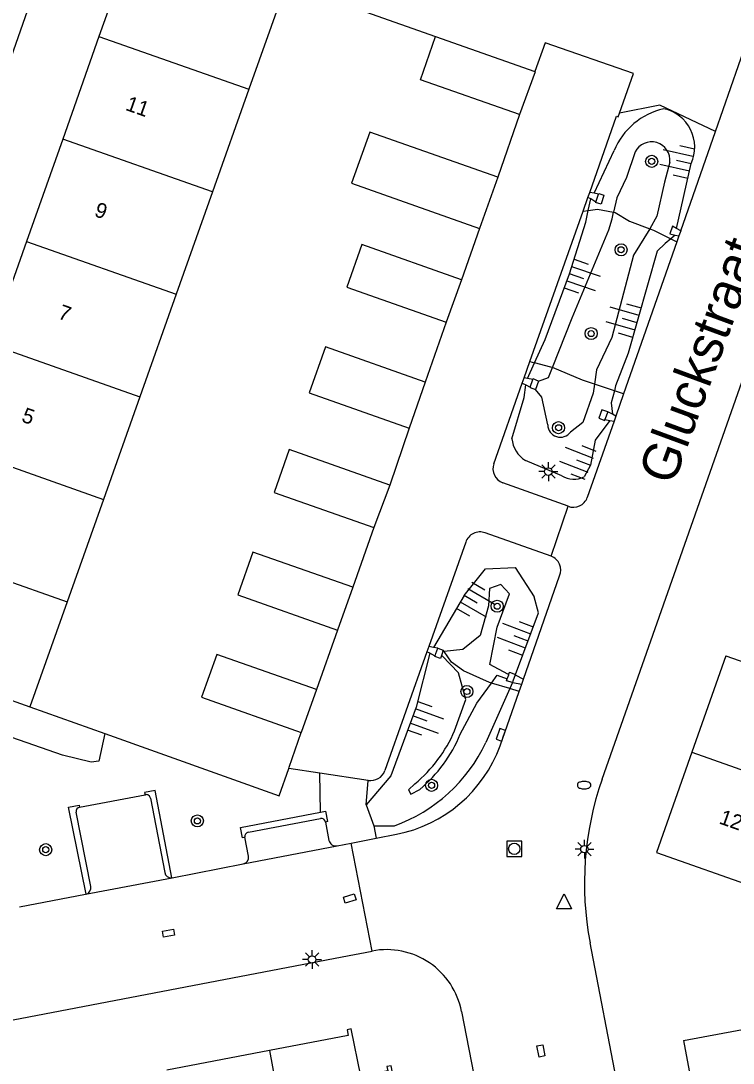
# Model space of a CAD drawing. Extents: x 132999 to 136000, y 398499 to 400501.
# Drawn here: x 133569.4 to 133616.6, y 399089.4 to 399158.4 of the extents above; entities that cross this region are included whole.
import ezdxf

# ---------------------------------------------------------------- set-up
doc = ezdxf.new("R2010")
doc.units = 0
for name, color, linetype in [('gg-afsc-erfafscheiding', 7, 'Continuous'), ('gg-afsc-muur', 7, 'Continuous'), ('gg-anno-huisnummerreeks BGT', 7, 'Continuous'), ('gg-anno-openbare ruimte label', 7, 'Continuous'), ('gg-bbg-bijgebouw', 7, 'Continuous'), ('gg-bbg-gedigitaliseerde bebouwing', 7, 'Continuous'), ('gg-bbg-gedigitaliseerde bijgebouw', 7, 'Continuous'), ('gg-bbg-hoofdgebouw', 7, 'Continuous'), ('gg-bbg-tussenscheiding', 7, 'Continuous'), ('gg-knt-BGT kruinlijn', 7, 'Continuous'), ('gg-knt-bovenkant onderkant talud', 7, 'Continuous'), ('gg-knt-verharding', 7, 'Continuous'), ('gg-knt-verharding nz', 7, 'Continuous'), ('gt-grn-groengrens', 7, 'Continuous'), ('gt-grn-weggrens', 7, 'Continuous'), ('gt-symb-boom', 7, 'Continuous'), ('gt-symb-brandkraan', 7, 'Continuous'), ('gt-symb-kolk', 7, 'Continuous'), ('gt-symb-kolk center center', 7, 'Continuous'), ('gt-symb-lichtmast', 7, 'Continuous'), ('gt-symb-rioolschacht', 7, 'Continuous'), ('gt-symb-talud symbool', 7, 'Continuous'), ('gt-symb-waterafsluiter', 7, 'Continuous')]:
    doc.layers.add(name, color=color, linetype=linetype)

# ---------------------------------------------------------------- blocks, each defined once
blk = doc.blocks.new('gt0-TALUD_1')
at = {"layer": 'gt-symb-talud symbool'}
for p, q in [((-1, -1), (-1, 0)), ((-0.5, -2), (-0.5, 0)), ((0, -1), (0, 0)), ((0.5, -2), (0.5, 0)), ((1, -1), (1, 0))]:
    blk.add_line(p, q, dxfattribs=at)
blk = doc.blocks.new('gt0-BOOM')
at = {"layer": 'gt-symb-boom'}
for radius in [0.4, 0.2]:
    blk.add_circle((0, 0), radius, dxfattribs=at)
blk = doc.blocks.new('gt0-KOLK')
at = {"layer": 'gt-symb-kolk'}
blk.add_lwpolyline([(0, 0), (0.375, 0), (0.375, 0.4), (-0.375, 0.4), (-0.375, 0), (0, 0)], dxfattribs=at)
blk = doc.blocks.new('gt0-LMAST')
at = {"layer": 'gt-symb-lichtmast'}
for p, q in [((-0.182, 0.173), (-0.447, 0.438)), ((-0.005, 0.246), (-0.005, 0.621)), ((0.172, 0.173), (0.437, 0.438)), ((-0.255, -0.004), (-0.63, -0.004)), ((-0.182, -0.181), (-0.447, -0.446)), ((-0.005, -0.254), (-0.005, -0.629)), ((0.437, -0.446), (0.172, -0.181)), ((0.245, -0.004), (0.62, -0.004))]:
    blk.add_line(p, q, dxfattribs=at)
blk.add_circle((-0.005, -0.004), 0.25, dxfattribs=at)
blk = doc.blocks.new('gt0-RS')
at = {"layer": 'gt-symb-rioolschacht'}
blk.add_lwpolyline([(-0.5, -0.5), (0.5, -0.5), (0.5, 0.5), (-0.5, 0.5)], close=True, dxfattribs=at)
blk.add_circle((0, 0), 0.375, dxfattribs=at)
blk = doc.blocks.new('gt0-WAFSL')
at = {"layer": 'gt-symb-waterafsluiter'}
for p, q in [((-0.5, -0.333), (0, 0.667)), ((0, 0.667), (0.5, -0.333)), ((0.5, -0.333), (-0.5, -0.333))]:
    blk.add_line(p, q, dxfattribs=at)
blk = doc.blocks.new('gt0-BR')
at = {"layer": 'gt-symb-brandkraan'}
for centre, radius, start, end in [((-0.244, 0), 0.206, 107.56694, 252.43307), ((0.599, -2.664), 3, 106.89205, 107.56694), ((0, -0.691), 0.938, 73.10799, 106.89205), ((-0.599, -2.664), 3, 72.43309, 73.10799), ((0.244, 0), 0.206, 287.56695, 72.43309), ((0.599, 2.664), 3, 252.43307, 253.10797), ((0, 0.691), 0.938, 253.10797, 286.89206), ((-0.599, 2.664), 3, 286.89206, 287.56695)]:
    blk.add_arc(centre, radius, start, end, dxfattribs=at)
blk = doc.blocks.new('gt0-KOLKCC')
at = {"layer": 'gt-symb-kolk center center'}
blk.add_lwpolyline([(-0.375, 0.2), (0.375, 0.2), (0.375, -0.2), (-0.375, -0.2)], close=True, dxfattribs=at)

msp = doc.modelspace()

# ---------------------------------------------------------------- linework, layer by layer
at = {"layer": 'gg-afsc-erfafscheiding'}
for p, q in [((133602.482, 399152.222), (133601.046, 399148.091)), ((133599.827, 399144.692), (133598.632, 399141.289)), ((133597.63, 399138.469), (133596.232, 399134.515)), ((133595.168, 399131.468), (133593.884, 399127.692)), ((133592.821, 399124.882), (133591.434, 399120.929)), ((133590.433, 399118.094), (133589.037, 399114.153)), ((133570.053, 399113.015), (133575.006, 399111.247)), ((133587.22, 399109.018), (133588.021, 399111.317)), ((133587.191, 399108.935), (133587.22, 399109.018))]:
    msp.add_line(p, q, dxfattribs=at)
msp.add_lwpolyline([(133575.006, 399111.247), (133586.561, 399107.124), (133587.191, 399108.935)], dxfattribs=at)
at = {"layer": 'gg-afsc-muur'}
msp.add_line((133587.03, 399160.897), (133596.923, 399157.39), dxfattribs=at)
at = {"layer": 'gg-bbg-bijgebouw'}
for p, q in [((133596.923, 399157.39), (133603.5, 399155.074)), ((133601.046, 399148.091), (133599.827, 399144.692)), ((133598.632, 399141.289), (133597.63, 399138.469)), ((133596.232, 399134.515), (133595.168, 399131.468)), ((133593.884, 399127.692), (133592.821, 399124.882)), ((133591.434, 399120.929), (133590.433, 399118.094)), ((133589.037, 399114.153), (133588.021, 399111.317))]:
    msp.add_line(p, q, dxfattribs=at)
for points in [[(133602.482, 399152.222), (133595.917, 399154.534), (133596.923, 399157.39)], [(133603.5, 399155.074), (133603.522, 399155.066), (133602.482, 399152.222)]]:
    msp.add_lwpolyline(points, dxfattribs=at)
at = {"layer": 'gg-bbg-gedigitaliseerde bebouwing'}
for p, q in [((133587.03, 399160.897), (133584.55, 399153.902)), ((133584.55, 399153.902), (133582.143, 399147.113)), ((133582.143, 399147.113), (133579.739, 399140.333)), ((133579.739, 399140.333), (133577.33, 399133.539)), ((133577.33, 399133.539), (133574.921, 399126.745)), ((133574.921, 399126.745), (133572.519, 399119.97)), ((133572.519, 399119.97), (133570.053, 399113.015)), ((133611.54, 399103.37), (133619.403, 399100.587)), ((133613.34, 399090.91), (133621.602, 399092.46))]:
    msp.add_line(p, q, dxfattribs=at)
at = {"layer": 'gg-bbg-gedigitaliseerde bijgebouw'}
for points in [[(133601.046, 399148.091), (133592.554, 399151.07), (133591.356, 399147.674), (133599.827, 399144.692)], [(133598.632, 399141.289), (133592.044, 399143.624), (133591.041, 399140.797), (133597.63, 399138.469)], [(133596.232, 399134.515), (133589.624, 399136.839), (133588.552, 399133.807), (133595.168, 399131.468)], [(133593.884, 399127.692), (133587.225, 399130.044), (133586.223, 399127.208), (133592.821, 399124.882)], [(133591.434, 399120.929), (133584.823, 399123.252), (133583.822, 399120.416), (133590.433, 399118.094)], [(133589.037, 399114.153), (133582.425, 399116.474), (133581.425, 399113.644), (133588.021, 399111.317)]]:
    msp.add_lwpolyline(points, dxfattribs=at)
at = {"layer": 'gg-bbg-hoofdgebouw'}
for p, q in [((133577.102, 399164.4), (133574.623, 399157.395)), ((133574.623, 399157.395), (133572.221, 399150.608)), ((133572.221, 399150.608), (133569.82, 399143.825)), ((133569.82, 399143.825), (133567.418, 399137.039)), ((133616.138, 399116.393), (133613.881, 399110.001)), ((133567.927, 399113.766), (133570.053, 399113.015)), ((133613.881, 399110.001), (133611.54, 399103.37)), ((133613.34, 399090.91), (133614.567, 399084.382)), ((133585.914, 399090.254), (133579.112, 399088.954))]:
    msp.add_line(p, q, dxfattribs=at)
for points in [[(133616.138, 399116.393), (133623.969, 399113.646), (133625.29, 399117.405), (133630.211, 399115.7)], [(133595.73, 399080.12), (133593.97, 399089.25), (133593.7, 399089.2), (133593.76, 399088.9), (133591.96, 399088.55), (133591.32, 399091.69), (133591.06, 399091.63), (133591.13, 399091.25), (133585.914, 399090.254)]]:
    msp.add_lwpolyline(points, dxfattribs=at)
at = {"layer": 'gg-bbg-tussenscheiding'}
for p, q in [((133574.623, 399157.395), (133584.55, 399153.902)), ((133582.143, 399147.113), (133572.221, 399150.608)), ((133569.82, 399143.825), (133579.739, 399140.333)), ((133567.418, 399137.039), (133577.33, 399133.539)), ((133565.017, 399130.255), (133574.921, 399126.745)), ((133562.616, 399123.469), (133572.519, 399119.97)), ((133613.881, 399110.001), (133621.748, 399107.231)), ((133585.914, 399090.254), (133587.779, 399080.37))]:
    msp.add_line(p, q, dxfattribs=at)
at = {"layer": 'gg-knt-BGT kruinlijn'}
for p, q in [((133607.417, 399147.018), (133608.748, 399149.837)), ((133612.882, 399144.687), (133613.841, 399148.989)), ((133603.012, 399134.749), (133603.48, 399135.784)), ((133605.281, 399128.309), (133602.864, 399129.329)), ((133598.819, 399120.384), (133596.772, 399116.943)), ((133596.53, 399116.558), (133595.632, 399112.996)), ((133602.012, 399114.623), (133601.831, 399114.217)), ((133601.831, 399114.217), (133600.241, 399110.64)), ((133592.314, 399106.53), (133592.829, 399105.134)), ((133592.829, 399105.134), (133594.189, 399105.14))]:
    msp.add_line(p, q, dxfattribs=at)
for points in [[(133603.48, 399135.784), (133604.176, 399137.326), (133605.786, 399141.677), (133606.869, 399145.11), (133607.033, 399145.883)], [(133612.496, 399143.994), (133612.132, 399143.682), (133611.586, 399143.171), (133609.665, 399136.434), (133608.845, 399134.256), (133608.76, 399133.941)], [(133601.966, 399130.766), (133602.795, 399133.49), (133602.894, 399134.331)], [(133608.457, 399131.978), (133607.497, 399130.676), (133607.179, 399129.009), (133606.756, 399128.248)], [(133598.819, 399120.384), (133600.218, 399122.144), (133602.191, 399122.246), (133603.452, 399120.295)], [(133602.206, 399115.16), (133603.734, 399119.227), (133603.452, 399120.295)], [(133595.632, 399112.996), (133593.944, 399108.44), (133592.314, 399106.53)]]:
    msp.add_lwpolyline(points, dxfattribs=at)
for centre, radius, start, end in [((133613.035, 399148.088), 4.631, 102.52735, 157.80439), ((133611.491, 399150.076), 2.589, 335.18689, 77.95588), ((133603.9, 399130.975), 1.945, 186.17647, 237.82713), ((133606.071, 399129.542), 1.465, 237.36869, 297.89497), ((133590.627, 399115.139), 10.614, 289.60668, 334.92185)]:
    msp.add_arc(centre, radius, start, end, dxfattribs=at)
at = {"layer": 'gg-knt-bovenkant onderkant talud'}
for p, q in [((133607.033, 399145.883), (133607.193, 399146.636)), ((133612.794, 399144.249), (133612.496, 399143.994))]:
    msp.add_line(p, q, dxfattribs=at)
for points in [[(133610.13, 399149.755), (133609.569, 399148.063), (133608.933, 399146.718), (133608.71, 399145.769)], [(133612.433, 399149.067), (133612.082, 399147.751), (133611.576, 399145.503), (133611.12, 399144.666)], [(133604.655, 399135.469), (133605.963, 399138.767), (133608.404, 399144.597), (133608.606, 399145.327), (133608.71, 399145.769)], [(133611.12, 399144.666), (133610.035, 399142.91), (133608.596, 399137.473), (133607.585, 399135.324), (133607.445, 399134.374)], [(133603.725, 399134.581), (133604.397, 399134.818), (133604.655, 399135.469)], [(133607.445, 399134.374), (133607.357, 399133.777), (133606.681, 399131.841), (133605.856, 399131.201)], [(133604.343, 399131.683), (133603.945, 399133.508), (133603.538, 399134.027)], [(133608.76, 399133.941), (133608.539, 399133.129), (133608.632, 399132.382)], [(133601.766, 399115.137), (133601.697, 399115.162), (133600.509, 399115.806), (133600.987, 399118.293), (133601.823, 399120.494), (133601.241, 399121.119), (133600.5, 399120.849), (133600.43, 399119.694), (133599.874, 399117.733), (133598.724, 399116.806), (133597.495, 399116.669)], [(133598.18, 399111.428), (133598.928, 399113.493), (133598.434, 399115.269), (133597.347, 399116.385), (133597.303, 399116.401)], [(133600.62, 399114.587), (133600.988, 399115.097), (133601.665, 399114.853)], [(133598.554, 399111.203), (133599.65, 399113.243), (133600.62, 399114.587)], [(133595.546, 399107.917), (133595.127, 399107.507), (133595.286, 399107.234), (133595.872, 399107.545)]]:
    msp.add_lwpolyline(points, dxfattribs=at)
for centre, radius, start, end in [((133611.217, 399149.196), 1.223, 353.9302, 152.80374), ((133605.182, 399131.702), 0.839, 181.27636, 323.38276), ((133589.669, 399115.069), 9.257, 309.40852, 336.83603), ((133589.842, 399114.778), 9.417, 309.81525, 337.68794)]:
    msp.add_arc(centre, radius, start, end, dxfattribs=at)
at = {"layer": 'gg-knt-verharding'}
for p, q in [((133555.472, 399118.173), (133572.359, 399166.094)), ((133615.449, 399151.095), (133618.006, 399158.398)), ((133607.126, 399147.072), (133608.908, 399152.113)), ((133607.949, 399108.227), (133623.161, 399151.47)), ((133613.152, 399144.535), (133615.449, 399151.095)), ((133606.689, 399145.836), (133607.01, 399146.744)), ((133607.01, 399146.744), (133607.126, 399147.072)), ((133607.193, 399146.636), (133607.01, 399146.744)), ((133607.417, 399147.018), (133607.126, 399147.072)), ((133607.712, 399146.964), (133607.417, 399147.018)), ((133607.532, 399146.435), (133607.712, 399146.964)), ((133607.532, 399146.435), (133607.193, 399146.636)), ((133603.164, 399135.865), (133606.689, 399145.836)), ((133613.152, 399144.535), (133612.882, 399144.687)), ((133612.444, 399144.321), (133612.794, 399144.249)), ((133612.794, 399144.249), (133613.034, 399144.199)), ((133613.034, 399144.199), (133612.891, 399143.791)), ((133613.152, 399144.535), (133613.034, 399144.199)), ((133612.891, 399143.791), (133609.371, 399133.74)), ((133602.785, 399134.793), (133603.164, 399135.865)), ((133600.775, 399129.108), (133602.664, 399134.45)), ((133602.664, 399134.45), (133602.785, 399134.793)), ((133602.664, 399134.45), (133602.894, 399134.331)), ((133603.012, 399134.749), (133602.785, 399134.793)), ((133602.894, 399134.331), (133603.187, 399134.181)), ((133603.363, 399134.681), (133603.012, 399134.749)), ((133603.187, 399134.181), (133603.363, 399134.681)), ((133603.725, 399134.581), (133603.538, 399134.027)), ((133609.371, 399133.74), (133608.854, 399132.264)), ((133608.323, 399132.533), (133608.137, 399132.032)), ((133608.854, 399132.264), (133608.632, 399132.382)), ((133608.854, 399132.264), (133608.737, 399131.93)), ((133608.737, 399131.93), (133606.969, 399126.88)), ((133608.137, 399132.032), (133608.457, 399131.978)), ((133608.457, 399131.978), (133608.737, 399131.93)), ((133605.691, 399126.293), (133601.371, 399127.84)), ((133598.916, 399123.91), (133596.467, 399116.994)), ((133604.579, 399122.987), (133600.197, 399124.533)), ((133602.739, 399114.845), (133605.131, 399121.684)), ((133596.467, 399116.994), (133596.347, 399116.653)), ((133596.772, 399116.943), (133596.467, 399116.994)), ((133596.347, 399116.653), (133593.561, 399108.785)), ((133596.53, 399116.558), (133596.347, 399116.653)), ((133596.883, 399116.375), (133596.53, 399116.558)), ((133597.069, 399116.893), (133596.772, 399116.943)), ((133596.883, 399116.375), (133596.939, 399116.532)), ((133596.939, 399116.532), (133597.069, 399116.893)), ((133597.069, 399116.893), (133597.426, 399116.77)), ((133597.426, 399116.77), (133597.303, 399116.401)), ((133601.665, 399114.853), (133601.766, 399115.137)), ((133602.197, 399115.137), (133602.045, 399114.716)), ((133602.206, 399115.16), (133602.197, 399115.137)), ((133602.197, 399115.137), (133602.739, 399114.845)), ((133602.045, 399114.716), (133602.012, 399114.623)), ((133602.012, 399114.623), (133602.624, 399114.516)), ((133602.453, 399114.027), (133602.624, 399114.516)), ((133602.624, 399114.516), (133602.739, 399114.845)), ((133601.195, 399110.431), (133602.453, 399114.027)), ((133589.253, 399108.622), (133587.191, 399108.935)), ((133592.456, 399108.136), (133589.253, 399108.622)), ((133573.345, 399106.375), (133577.674, 399107.186)), ((133577.674, 399107.186), (133577.71, 399107.193)), ((133578.037, 399106.954), (133578.979, 399102.048)), ((133574.076, 399101.117), (133573.114, 399106.042)), ((133584.517, 399104.715), (133589.292, 399105.626)), ((133589.629, 399105.382), (133589.855, 399104.166)), ((133592.989, 399104.312), (133594.324, 399104.572)), ((133584.529, 399103.131), (133584.277, 399104.373)), ((133590.392, 399103.808), (133591.331, 399103.99)), ((133591.331, 399103.99), (133592.989, 399104.312)), ((133579.463, 399101.692), (133584.182, 399102.613)), ((133579.443, 399101.69), (133579.463, 399101.692)), ((133569.357, 399099.764), (133573.733, 399100.597)), ((133573.774, 399100.607), (133573.733, 399100.597)), ((133613.057, 399066.888), (133607.15, 399097.39)), ((133488.324, 399076.879), (133590.725, 399096.459)), ((133590.725, 399096.459), (133592.72, 399096.84)), ((133598.639, 399092.832), (133602.558, 399072.514))]:
    msp.add_line(p, q, dxfattribs=at)
for points in [[(133607.712, 399146.964), (133607.724, 399146.997), (133608.071, 399146.879), (133607.884, 399146.283), (133607.519, 399146.397), (133607.532, 399146.435)], [(133612.882, 399144.687), (133612.619, 399144.835), (133612.444, 399144.321)], [(133603.725, 399134.581), (133603.375, 399134.717), (133603.363, 399134.681)], [(133603.187, 399134.181), (133603.178, 399134.153), (133603.538, 399134.027)], [(133608.323, 399132.533), (133607.926, 399132.681), (133607.729, 399132.124), (133608.118, 399131.98), (133608.137, 399132.032)], [(133608.632, 399132.382), (133608.327, 399132.544), (133608.323, 399132.533)], [(133597.303, 399116.401), (133597.239, 399116.21), (133596.871, 399116.343), (133596.883, 399116.375)], [(133601.766, 399115.137), (133601.824, 399115.298), (133602.206, 399115.16)], [(133602.012, 399114.623), (133601.622, 399114.734), (133601.665, 399114.853)], [(133579.443, 399101.69), (133578.353, 399107.461), (133577.642, 399107.336), (133577.674, 399107.186)], [(133573.774, 399100.607), (133572.617, 399106.371), (133573.32, 399106.505), (133573.345, 399106.375)], [(133584.277, 399104.373), (133584.123, 399104.346), (133584.004, 399105.015), (133589.287, 399106.032)], [(133589.287, 399106.032), (133589.626, 399106.097), (133589.763, 399105.409), (133589.629, 399105.382)]]:
    msp.add_lwpolyline(points, dxfattribs=at)
for centre, radius, start, end in [((133601.713, 399128.775), 0.996, 160.46416, 249.88585), ((133606.046, 399127.205), 0.979, 248.72826, 340.61146), ((133599.858, 399123.602), 0.991, 69.96153, 161.90938), ((133604.21, 399122.062), 0.995, 337.65773, 68.26097), ((133592.575, 399113.582), 9.178, 280.98718, 339.92223), ((133592.606, 399109.145), 1.021, 261.53724, 339.31678), ((133627.652, 399101.326), 20.876, 160.69781, 190.86874), ((133577.761, 399106.92), 0.278, 7.01261, 100.66223), ((133573.42, 399106.077), 0.308, 104.06067, 186.44172), ((133589.322, 399105.313), 0.315, 12.73486, 95.45338), ((133584.593, 399104.406), 0.318, 103.90972, 185.97143), ((133590.307, 399104.263), 0.462, 192.06187, 280.55799), ((133584.094, 399103.047), 0.443, 281.44775, 10.91724), ((133579.401, 399102.115), 0.428, 189.08262, 275.61329), ((133573.65, 399101.025), 0.436, 286.52395, 12.21168), ((133593.68, 399091.884), 5.048, 10.82636, 100.96653)]:
    msp.add_arc(centre, radius, start, end, dxfattribs=at)
at = {"layer": 'gg-knt-verharding nz'}
for p, q in [((133584.182, 399102.613), (133590.392, 399103.808)), ((133573.733, 399100.597), (133579.463, 399101.692))]:
    msp.add_line(p, q, dxfattribs=at)
for points in [[(133609.096, 399152.315), (133610.018, 399154.938), (133604.168, 399156.976), (133603.5, 399155.074)], [(133608.908, 399152.113), (133609.012, 399152.076), (133609.096, 399152.315)]]:
    msp.add_lwpolyline(points, dxfattribs=at)
at = {"layer": 'gt-grn-groengrens'}
for p, q in [((133606.689, 399145.836), (133607.033, 399145.883)), ((133612.496, 399143.994), (133612.891, 399143.791)), ((133603.164, 399135.865), (133603.48, 399135.784)), ((133608.76, 399133.941), (133607.445, 399134.374)), ((133609.371, 399133.74), (133608.76, 399133.941)), ((133597.495, 399116.669), (133597.426, 399116.77)), ((133601.831, 399114.217), (133600.62, 399114.587)), ((133602.453, 399114.027), (133601.831, 399114.217)), ((133589.287, 399106.032), (133589.253, 399108.622)), ((133592.314, 399106.53), (133592.456, 399108.136)), ((133592.829, 399105.134), (133592.989, 399104.312))]:
    msp.add_line(p, q, dxfattribs=at)
for points in [[(133615.449, 399151.095), (133611.767, 399152.842), (133609.096, 399152.315)], [(133607.033, 399145.883), (133607.644, 399145.967), (133608.71, 399145.769)], [(133608.71, 399145.769), (133608.804, 399145.752), (133609.764, 399145.174), (133611.12, 399144.666)], [(133611.12, 399144.666), (133611.357, 399144.577), (133612.496, 399143.994)], [(133604.655, 399135.469), (133604.558, 399135.509), (133603.48, 399135.784)], [(133607.445, 399134.374), (133606.653, 399134.635), (133604.655, 399135.469)], [(133600.62, 399114.587), (133600.491, 399114.626), (133598.758, 399115.393), (133597.983, 399115.96), (133597.495, 399116.669)], [(133575.006, 399111.247), (133574.623, 399109.42), (133574.103, 399109.343), (133572.202, 399109.811), (133566.934, 399111.652)]]:
    msp.add_lwpolyline(points, dxfattribs=at)
at = {"layer": 'gt-grn-weggrens'}
for p, q in [((133604.579, 399122.987), (133605.691, 399126.293)), ((133592.72, 399096.84), (133591.331, 399103.99))]:
    msp.add_line(p, q, dxfattribs=at)

# ---------------------------------------------------------------- block references
at = {"layer": 'gt-symb-boom'}
for p in [(133611.231, 399149.128), (133609.204, 399143.273), (133607.223, 399137.723), (133605.064, 399131.493), (133601, 399119.67), (133598.995, 399114.023), (133596.656, 399107.812), (133581.141, 399105.455), (133571.096, 399103.551)]:
    msp.add_blockref('gt0-BOOM', p, dxfattribs=at)
at = {"layer": 'gt-symb-brandkraan'}
msp.add_blockref('gt0-BR', (133606.758, 399107.826), dxfattribs=at)
at = {"layer": 'gt-symb-kolk', "rotation": 70.7229021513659}
msp.add_blockref('gt0-KOLK', (133601.422, 399111.081), dxfattribs=at)
at = {"layer": 'gt-symb-kolk center center'}
for p, rotation in [((133591.235, 399100.318), 16.7912290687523), ((133579.229, 399098.023), 10.820913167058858), ((133603.899, 399090.227), -79.38331927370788)]:
    msp.add_blockref('gt0-KOLKCC', p, dxfattribs=dict(at, rotation=rotation))
at = {"layer": 'gt-symb-lichtmast'}
for p in [(133604.396, 399128.586), (133606.784, 399103.59), (133588.741, 399096.285)]:
    msp.add_blockref('gt0-LMAST', p, dxfattribs=at)
at = {"layer": 'gt-symb-rioolschacht'}
msp.add_blockref('gt0-RS', (133602.13, 399103.606), dxfattribs=at)
at = {"layer": 'gt-symb-talud symbool'}
for p, xscale, yscale, rotation in [((133613.841, 399148.989), 0.9995123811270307, 0.9995123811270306, -102.71533699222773), ((133605.786, 399141.677), 0.9999459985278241, 0.9999459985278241, 71.09393900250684), ((133610.248, 399138.458), 1.0004024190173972, 1.000402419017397, -106.13420460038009), ((133607.179, 399129.009), 0.9996284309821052, 0.9996284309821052, -111.35437736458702), ((133598.814, 399120.381), 1.0001144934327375, 1.0001144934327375, 59.871399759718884), ((133603.038, 399117.373), 1.0001249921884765, 1.0001249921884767, -110.79072527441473), ((133595.413, 399112.408), 1.0001264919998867, 1.0001264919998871, 69.69875001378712)]:
    msp.add_blockref('gt0-TALUD_1', p, dxfattribs=dict(at, xscale=xscale, yscale=yscale, rotation=rotation))
at = {"layer": 'gt-symb-waterafsluiter'}
msp.add_blockref('gt0-WAFSL', (133605.427, 399099.964), dxfattribs=at)

# ---------------------------------------------------------------- texts
at = {"layer": 'gg-anno-huisnummerreeks BGT'}
for s, rotation, p in [('11', 340.5, (133576.325, 399152.544)), ('9', 340.5, (133574.251, 399145.52)), ('7', 340.5, (133571.851, 399138.739)), ('5', 340.5, (133569.436, 399131.917)), ('12', 340.6, (133615.639, 399105.299))]:
    msp.add_text(s, height=1, rotation=rotation, dxfattribs=at).set_placement(p)
at = {"layer": 'gg-anno-openbare ruimte label'}
msp.add_text('Gluckstraat', height=2.5, rotation=69.8, dxfattribs=at).set_placement((133612.649, 399127.603))

doc.saveas('drawing.dxf')
